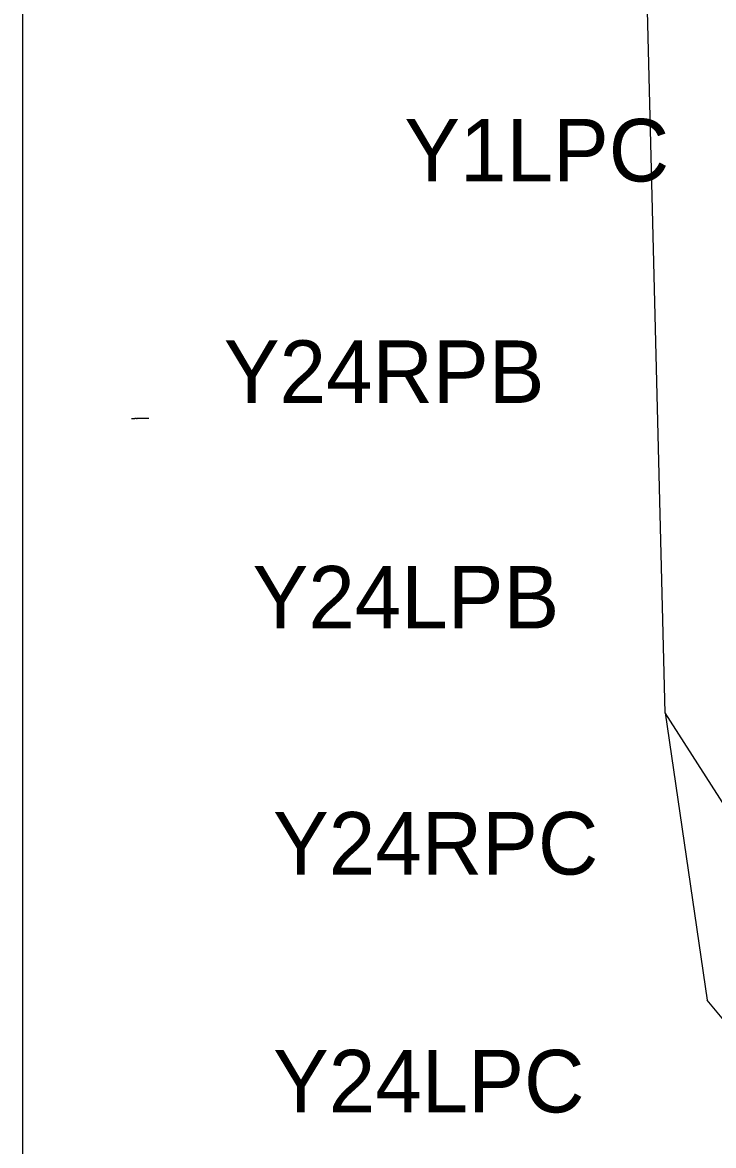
# Model space of a CAD drawing. Extents: x 2345490 to 2445302, y 465165 to 573888.
# Drawn here: x 2397289 to 2410556, y 522295 to 543854 of the extents above; entities that cross this region are included whole.
import ezdxf

# ---------------------------------------------------------------- set-up
doc = ezdxf.new("R2010")
doc.units = 0
doc.layers.add('Old_Level_1', color=7, linetype='Continuous')
doc.layers.add('Old_Level_62', color=7, linetype='Continuous')

msp = doc.modelspace()

# ---------------------------------------------------------------- linework, layer by layer
at = {"layer": 'Old_Level_1'}
msp.add_line((2397289.12925, 560115.574), (2397289.12925, 502326.5085), dxfattribs=at)
msp.add_lwpolyline([(2399384.37237, 536253.6785), (2399389.37237, 536253.62033), (2399394.37237, 536253.55578), (2399399.37237, 536253.49124), (2399404.37237, 536253.42669), (2399409.37237, 536253.36214), (2399414.37237, 536253.2976), (2399419.37237, 536253.22994), (2399424.37237, 536253.25297), (2399429.37237, 536253.42887), (2399434.37237, 536253.60478), (2399439.37237, 536253.78069), (2399444.37237, 536253.95659), (2399449.37237, 536254.1325), (2399454.37237, 536254.31484), (2399459.37237, 536254.48784), (2399464.37237, 536254.66083), (2399469.37237, 536254.82741), (2399474.37237, 536254.99261), (2399479.37237, 536252.79663), (2399484.37237, 536253.43032), (2399489.37237, 536254.06693), (2399494.37237, 536254.55305), (2399499.37237, 536254.93863), (2399504.37237, 536255.32421), (2399509.37237, 536255.70979), (2399514.37237, 536256.31013), (2399519.37237, 536256.79564), (2399524.37237, 536257.12311), (2399529.37237, 536257.50225), (2399534.37237, 536258.06573), (2399539.37237, 536258.62922), (2399544.37237, 536259.19271), (2399549.37237, 536259.67311), (2399554.37237, 536259.97813), (2399559.37237, 536260.05146), (2399564.37237, 536260.05683), (2399569.37237, 536260.06219), (2399574.37237, 536260.04752), (2399579.37237, 536259.94191), (2399584.37237, 536259.83629), (2399589.37237, 536259.8374), (2399594.37237, 536259.84486), (2399599.37237, 536259.85232), (2399604.37237, 536259.8328), (2399609.37237, 536259.71603), (2399614.37237, 536259.51471), (2399619.37237, 536259.15985), (2399624.37237, 536258.805), (2399629.37237, 536258.47662), (2399634.37237, 536258.21823), (2399639.37237, 536257.95984), (2399644.37237, 536257.64427), (2399649.37237, 536257.29331), (2399654.37237, 536256.94236), (2399659.37237, 536256.63102), (2399664.37237, 536256.38032), (2399669.37237, 536256.31431), (2399674.37237, 536256.33279), (2399679.37237, 536256.36638), (2399684.37237, 536256.41977), (2399689.37237, 536256.47316), (2399694.37237, 536256.51426), (2399699.37237, 536256.53289), (2399704.37237, 536256.55152), (2399709.37237, 536256.58884), (2399714.37237, 536256.64379)], dxfattribs=at)
at = {"layer": 'Old_Level_62'}
for p, q in [((2409624.29295, 530599.17463), (2409193.67257, 547800.0936)), ((2411055.8034, 528363.38384), (2409624.29295, 530599.17463)), ((2409624.29295, 530599.17463), (2410433.44219, 525086.84544)), ((2411634.29674, 523636.10645), (2410433.44219, 525086.84544))]:
    msp.add_line(p, q, dxfattribs=at)

# ---------------------------------------------------------------- texts
at = {"layer": 'Old_Level_1'}
for s, p in [('Y1LPC', (2404618.96, 540801.22125)), ('Y24RPB', (2401155.027, 536550.031)), ('Y24LPB', (2401706.10725, 532220.115)), ('Y24RPC', (2402099.736, 527496.57)), ('Y24LPC', (2402099.736, 522930.477))]:
    msp.add_text(s, height=1200, dxfattribs=at).set_placement(p)

doc.saveas('drawing.dxf')
